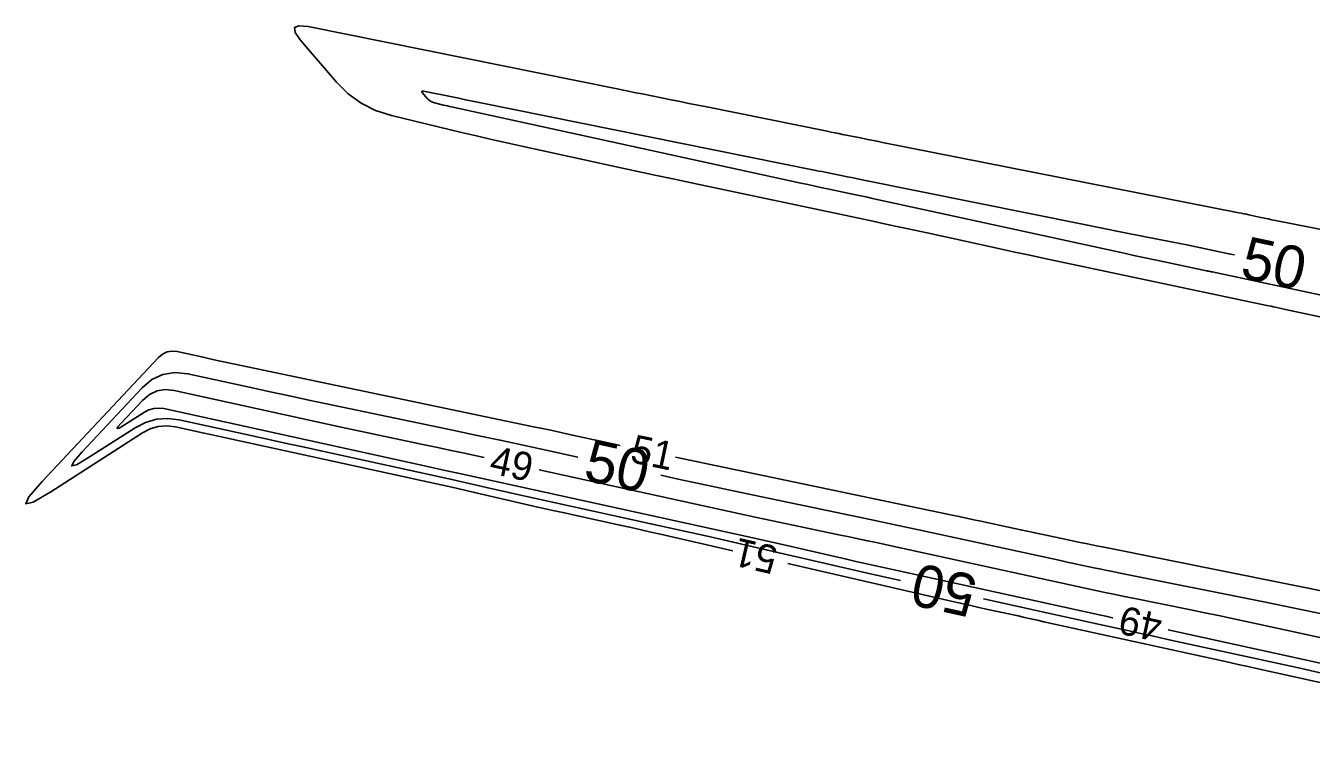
# Model space of a CAD drawing. Extents: x 2384780 to 2405861, y 547869 to 573706.
# Drawn here: x 2394260.2 to 2394351.1, y 555046 to 555096.4 of the extents above; entities that cross this region are included whole.
import ezdxf

# ---------------------------------------------------------------- set-up
doc = ezdxf.new("R2010")
doc.units = 0
doc.layers.add('Old_Level_60', color=7, linetype='Continuous')
doc.layers.add('Old_Level_61', color=7, linetype='Continuous')

msp = doc.modelspace()

# ---------------------------------------------------------------- linework, layer by layer
at = {"layer": 'Old_Level_60'}
for points in [[(2394367.78325, 555078.82025), (2394348.5975, 555082.59325), (2394348.33825, 555082.64475), (2394348.079, 555082.69725), (2394347.82025, 555082.75075), (2394347.5615, 555082.80525), (2394346.717, 555082.985), (2394346.53575, 555083.023), (2394346.35475, 555083.0605), (2394346.17325, 555083.0975), (2394345.99175, 555083.13375), (2394320.801, 555088.111), (2394320.4115, 555088.18825), (2394320.02175, 555088.266), (2394319.6325, 555088.34375), (2394319.243, 555088.42225), (2394317.971, 555088.679), (2394317.6985, 555088.734), (2394317.426, 555088.789), (2394317.1535, 555088.84375), (2394316.88075, 555088.89875), (2394308.36075, 555090.61475), (2394307.732, 555090.7415), (2394307.10325, 555090.86825), (2394306.47475, 555090.995), (2394305.846, 555091.122), (2394303.79225, 555091.5365), (2394303.352, 555091.62525), (2394302.912, 555091.714), (2394302.47175, 555091.80275), (2394302.03175, 555091.8915), (2394280.16625, 555096.296), (2394279.5145, 555096.3615), (2394279.205, 555096.22625), (2394279.23825, 555095.89025), (2394279.61375, 555095.3535)], [(2394279.61375, 555095.3535), (2394282.165, 555092.38075), (2394282.994, 555091.54975), (2394283.9195, 555090.8765), (2394284.9415, 555090.36125), (2394286.05975, 555090.004), (2394291.01875, 555088.8205), (2394292.08175, 555088.5695), (2394293.14625, 555088.32375), (2394294.21175, 555088.08325), (2394295.2785, 555087.84775), (2394301.85975, 555086.41175), (2394303.27025, 555086.10525), (2394304.68125, 555085.801), (2394306.09275, 555085.499), (2394307.50475, 555085.19925), (2394318.549, 555082.8635), (2394319.90175, 555082.5765), (2394321.254, 555082.28725), (2394322.60575, 555081.996), (2394323.95725, 555081.70275), (2394328.371, 555080.741), (2394329.31675, 555080.53575), (2394330.263, 555080.33175), (2394331.20975, 555080.12925), (2394332.1565, 555079.92825), (2394347.97475, 555076.582), (2394348.12825, 555076.5495), (2394348.28175, 555076.517), (2394348.435, 555076.48425), (2394348.5885, 555076.45175), (2394349.0895, 555076.345), (2394349.19675, 555076.32225), (2394349.30425, 555076.29925), (2394349.4115, 555076.2765), (2394349.51875, 555076.2535), (2394357.40775, 555074.56825)], [(2394302.2325, 555066.67675), (2394301.384, 555066.86175), (2394298.547, 555067.4835), (2394297.939, 555067.616), (2394297.3305, 555067.747), (2394296.72175, 555067.87675), (2394296.11275, 555068.005), (2394274.978, 555072.43175), (2394274.41775, 555072.54975), (2394273.85775, 555072.669), (2394273.29825, 555072.78975), (2394272.73875, 555072.9115), (2394270.912, 555073.312), (2394270.53525, 555073.3505), (2394270.18775, 555073.2945), (2394269.8695, 555073.144), (2394269.5805, 555072.899), (2394261.35625, 555064.13625), (2394260.40575, 555063.0375), (2394260.18975, 555062.54975), (2394260.70875, 555062.673), (2394261.96225, 555063.4075), (2394268.44975, 555067.56925), (2394268.999, 555067.85425), (2394269.57025, 555068.019), (2394270.16275, 555068.06275), (2394270.777, 555067.98625), (2394272.81875, 555067.53875), (2394273.2565, 555067.443), (2394273.694, 555067.34725), (2394274.13175, 555067.252), (2394274.5695, 555067.15675), (2394287.19725, 555064.41425), (2394288.384, 555064.15475), (2394289.57, 555063.8915), (2394290.75525, 555063.6245), (2394291.9395, 555063.35425), (2394295.80725, 555062.46475), (2394296.63625, 555062.27525), (2394297.46575, 555062.08775), (2394298.29575, 555061.9025), (2394299.12625, 555061.7195), (2394302.33825, 555061.0155), (2394303.02625, 555060.86375), (2394303.714, 555060.71025), (2394304.40125, 555060.55475), (2394305.08825, 555060.39775), (2394310.212, 555059.21825)], [(2394292.6105, 555065.82025), (2394292.06525, 555065.93975), (2394291.11725, 555066.14625), (2394290.16875, 555066.35075), (2394289.2195, 555066.553), (2394288.27, 555066.753), (2394285.1675, 555067.40275), (2394284.50275, 555067.54275), (2394283.8385, 555067.6845), (2394283.17425, 555067.8275), (2394282.51075, 555067.97225), (2394270.699, 555070.56075), (2394270.06475, 555070.62575), (2394269.48, 555070.5315), (2394268.94425, 555070.27825), (2394268.458, 555069.866), (2394266.95, 555068.25925), (2394266.717, 555067.99), (2394266.66425, 555067.87025), (2394266.79125, 555067.9005), (2394267.09875, 555068.0805), (2394268.58275, 555069.03275), (2394268.90725, 555069.201), (2394269.24425, 555069.29825), (2394269.59425, 555069.32425), (2394269.957, 555069.279), (2394282.50925, 555066.528), (2394283.1515, 555066.38725), (2394283.79375, 555066.247), (2394284.43625, 555066.107), (2394285.0785, 555065.9675), (2394287.436, 555065.4555), (2394287.75625, 555065.38525), (2394288.076, 555065.31425), (2394288.39575, 555065.24225), (2394288.71525, 555065.1695), (2394289.7585, 555064.9295), (2394289.98225, 555064.8785), (2394290.206, 555064.82775), (2394290.42975, 555064.778), (2394290.65375, 555064.7285), (2394311.407, 555060.18025), (2394312.349, 555059.9725), (2394313.29025, 555059.76225), (2394314.231, 555059.5495), (2394315.17125, 555059.3345), (2394318.24175, 555058.6275), (2394318.9, 555058.477), (2394319.5585, 555058.32825), (2394320.2175, 555058.18125), (2394320.877, 555058.03625), (2394336.22825, 555054.68), (2394336.59675, 555054.59925), (2394336.96525, 555054.5185), (2394337.09525, 555054.48975)], [(2394357.576, 555055.23675), (2394336.5825, 555059.451), (2394335.94, 555059.58075), (2394335.298, 555059.71175), (2394334.65625, 555059.844), (2394334.0145, 555059.9775), (2394331.91925, 555060.41625), (2394331.4705, 555060.51075), (2394331.02175, 555060.606), (2394330.57325, 555060.70225), (2394330.125, 555060.79925), (2394327.75375, 555061.315), (2394327.2455, 555061.425), (2394326.73725, 555061.534), (2394326.2285, 555061.642), (2394325.71975, 555061.74925), (2394306.1455, 555065.84775)], [(2394366.54275, 555049.877), (2394346.51375, 555054.23225), (2394345.54, 555054.44175), (2394344.5655, 555054.64775), (2394343.59025, 555054.8495), (2394342.61425, 555055.0475), (2394338.40775, 555055.892), (2394338.2325, 555055.92725), (2394338.0575, 555055.963), (2394337.88225, 555055.999), (2394337.7075, 555056.0355), (2394337.136, 555056.15525), (2394337.01375, 555056.181), (2394336.89125, 555056.20675), (2394336.769, 555056.233), (2394336.64675, 555056.2595), (2394321.4095, 555059.574), (2394320.45525, 555059.7805), (2394319.50075, 555059.98525), (2394318.54575, 555060.188), (2394317.5905, 555060.389), (2394314.469, 555061.04275), (2394313.80025, 555061.1835), (2394313.132, 555061.326), (2394312.46375, 555061.47), (2394311.79625, 555061.6155), (2394296.51775, 555064.96375)], [(2394314.11, 555058.321), (2394325.645, 555055.6655), (2394326.29575, 555055.51675), (2394326.947, 555055.36975), (2394327.5985, 555055.2245), (2394328.25025, 555055.081), (2394330.3805, 555054.61525), (2394330.837, 555054.51525), (2394331.2935, 555054.415), (2394331.74975, 555054.31475), (2394332.206, 555054.214), (2394338.5765, 555052.807), (2394339.43875, 555052.61675), (2394340.30125, 555052.427), (2394341.16375, 555052.23775), (2394342.02625, 555052.049), (2394344.84425, 555051.43275), (2394345.448, 555051.30075), (2394346.05175, 555051.16825), (2394346.6555, 555051.03525), (2394347.259, 555050.90225), (2394369.286, 555046.0375)], [(2394341.00175, 555053.63075), (2394360.2675, 555049.41875)]]:
    msp.add_lwpolyline(points, dxfattribs=at)
at = {"layer": 'Old_Level_61'}
for points in [[(2394345.69425, 555080.15625), (2394345.3015, 555080.23975), (2394344.30825, 555080.449), (2394343.3145, 555080.65475), (2394342.32, 555080.857), (2394341.32475, 555081.0555), (2394338.0725, 555081.698), (2394337.3755, 555081.83625), (2394336.679, 555081.975), (2394335.98225, 555082.1145), (2394335.286, 555082.2545), (2394319.23675, 555085.49375), (2394318.923, 555085.557), (2394318.609, 555085.6205), (2394318.29525, 555085.68375), (2394317.98125, 555085.747), (2394316.95575, 555085.9535), (2394316.736, 555085.99775), (2394316.51625, 555086.042), (2394316.2965, 555086.08625), (2394316.07675, 555086.13075), (2394292.26675, 555090.9365), (2394291.78825, 555091.033), (2394291.30975, 555091.1295), (2394290.831, 555091.226), (2394290.3525, 555091.3225), (2394288.33425, 555091.729), (2394288.249, 555091.73775), (2394288.2085, 555091.72), (2394288.21275, 555091.676), (2394288.262, 555091.60575)], [(2394288.262, 555091.60575), (2394288.59575, 555091.217), (2394288.70425, 555091.10825), (2394288.82525, 555091.02025), (2394288.959, 555090.95275), (2394289.10525, 555090.906), (2394289.75375, 555090.75125), (2394289.893, 555090.71825), (2394290.03225, 555090.68625), (2394290.1715, 555090.65475), (2394290.311, 555090.624), (2394315.01825, 555085.2335), (2394315.52175, 555085.124), (2394316.02525, 555085.01525), (2394316.52925, 555084.9075), (2394317.033, 555084.8005), (2394318.67975, 555084.45225), (2394319.0325, 555084.3775), (2394319.38525, 555084.302), (2394319.73775, 555084.226), (2394320.09, 555084.1495), (2394337.899, 555080.26975), (2394338.5795, 555080.122), (2394339.26025, 555079.97525), (2394339.94125, 555079.8295), (2394340.6225, 555079.685), (2394343.7245, 555079.02875), (2394343.763, 555079.0205), (2394343.80175, 555079.01225), (2394343.8405, 555079.004), (2394343.879, 555078.996), (2394344.00525, 555078.969), (2394344.0325, 555078.96325), (2394344.0595, 555078.9575), (2394344.0865, 555078.95175), (2394344.1135, 555078.946), (2394367.49425, 555073.95125)], [(2394299.249, 555065.8475), (2394296.9935, 555066.34175), (2394295.3715, 555066.69525), (2394293.74875, 555067.045), (2394292.12525, 555067.391), (2394290.50075, 555067.73325), (2394281.5805, 555069.6015), (2394280.2145, 555069.88925), (2394278.84875, 555070.18025), (2394277.484, 555070.47425), (2394276.11975, 555070.77175), (2394271.6645, 555071.748), (2394270.7455, 555071.842), (2394269.898, 555071.7055), (2394269.122, 555071.33875), (2394268.4175, 555070.74125), (2394264.1855, 555066.23225), (2394263.582, 555065.53475), (2394263.445, 555065.225), (2394263.7745, 555065.30325), (2394264.57025, 555065.7695), (2394267.932, 555067.92625), (2394268.667, 555068.3075), (2394269.43075, 555068.52775), (2394270.22325, 555068.5865), (2394271.045, 555068.484), (2394276.43425, 555067.30275), (2394277.589, 555067.05), (2394278.744, 555066.79775), (2394279.89925, 555066.546), (2394281.0545, 555066.29475), (2394287.3165, 555064.93475), (2394288.07, 555064.77), (2394288.823, 555064.603), (2394289.5755, 555064.4335), (2394290.3275, 555064.26175), (2394292.78275, 555063.69725), (2394293.30925, 555063.57675), (2394293.83575, 555063.45775), (2394294.36275, 555063.34025), (2394294.89, 555063.224), (2394304.41925, 555061.1355), (2394306.4605, 555060.68525), (2394308.50075, 555060.22975), (2394310.53975, 555059.76875), (2394312.5775, 555059.3025), (2394320.0495, 555057.5825), (2394321.65125, 555057.21625), (2394322.076, 555057.12025)], [(2394351.8655, 555054.76975), (2394349.81575, 555055.194), (2394347.76425, 555055.61), (2394337.495, 555057.6715), (2394337.08625, 555057.754), (2394336.67775, 555057.83725), (2394336.26925, 555057.9215), (2394335.861, 555058.0065), (2394334.52775, 555058.28575), (2394334.242, 555058.34575), (2394333.9565, 555058.4065), (2394333.671, 555058.46775), (2394333.38575, 555058.5295), (2394326.1995, 555060.0925), (2394324.65925, 555060.426), (2394323.11825, 555060.7565), (2394321.57675, 555061.084), (2394320.0345, 555061.4085), (2394311.69875, 555063.15375), (2394309.913, 555063.53), (2394308.128, 555063.91025), (2394306.344, 555064.29475), (2394305.11, 555064.5635)], [(2394327.93375, 555055.82175), (2394332.409, 555054.84325), (2394333.26925, 555054.655), (2394334.12925, 555054.46625), (2394334.98925, 555054.277), (2394335.849, 555054.0875), (2394338.6575, 555053.467), (2394339.2595, 555053.33425), (2394339.8615, 555053.202), (2394340.4635, 555053.06975), (2394341.0655, 555052.938), (2394350.21525, 555050.9375), (2394352.17575, 555050.50825)]]:
    msp.add_lwpolyline(points, dxfattribs=at)

# ---------------------------------------------------------------- texts
at = {"layer": 'Old_Level_60'}
for s, rotation, p in [('51', 348.0375667, (2394302.87175, 555065.515)), ('49', 347.6383667, (2394292.904, 555064.732)), ('51', 167.0366306, (2394313.49, 555059.48975)), ('49', 167.5988722, (2394340.7085, 555054.7175))]:
    msp.add_text(s, height=2, rotation=rotation, dxfattribs=at).set_placement(p)
at = {"layer": 'Old_Level_61'}
for rotation, p in [(347.9924167, (2394346.00625, 555078.55625)), (347.6446361, (2394299.551, 555064.24525)), (167.5016333, (2394327.634, 555057.41775))]:
    msp.add_text('50', height=3, rotation=rotation, dxfattribs=at).set_placement(p)

doc.saveas('drawing.dxf')
